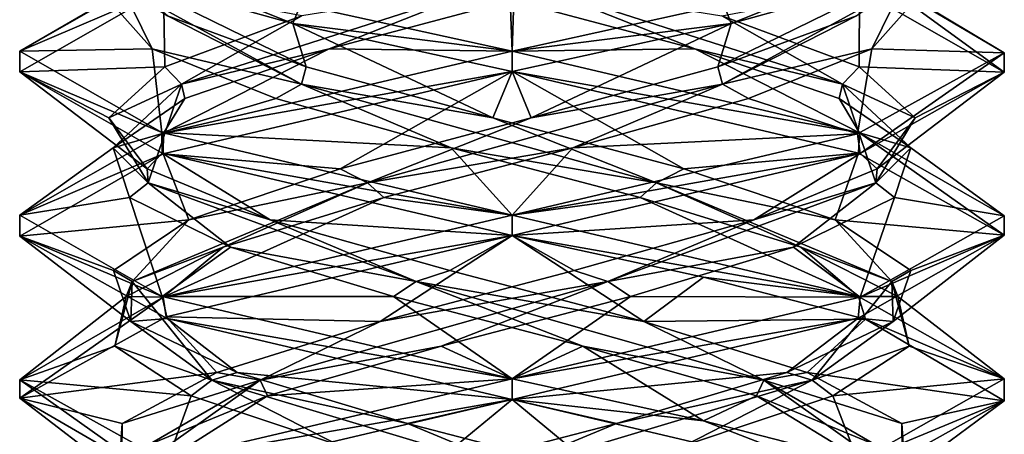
# Model space of a CAD drawing. Header units: millimetres. Extents: x -18.9 to 18.9, y -8.8 to 39.
# Tile 329 of 332: x 8.5 to 11.5, y 35.3 to 36.6. Entities that reach past the tile are written whole.
import ezdxf

# ---------------------------------------------------------------- set-up
doc = ezdxf.new("R2010")
doc.units = ezdxf.units.MM
doc.header["$LTSCALE"] = 41.718519
for name, color, linetype in [('1853', 7, 'CONTINUOUS'), ('1919', 7, 'CONTINUOUS'), ('1920', 7, 'CONTINUOUS'), ('1921', 7, 'CONTINUOUS'), ('1922', 7, 'CONTINUOUS'), ('1923', 7, 'CONTINUOUS'), ('1924', 7, 'CONTINUOUS'), ('1925', 7, 'CONTINUOUS'), ('1926', 7, 'CONTINUOUS'), ('1927', 7, 'CONTINUOUS'), ('1928', 7, 'CONTINUOUS'), ('1929', 7, 'CONTINUOUS'), ('1930', 7, 'CONTINUOUS'), ('2008', 7, 'CONTINUOUS')]:
    doc.layers.add(name, color=color, linetype=linetype)

msp = doc.modelspace()

# ---------------------------------------------------------------- linework, layer by layer
at = {"layer": '1853', "color": 7, "linetype": 'Continuous'}
for points in [[(8.7626, 36.7312, 7.4509), (8.8004, 36.7808, 7.403), (9.2907, 36.5844, 7.0131), (8.7626, 36.7312, 7.4509)], [(8.8004, 36.7808, 7.403), (9.3142, 36.6413, 7.0017), (9.2907, 36.5844, 7.0131), (8.8004, 36.7808, 7.403)], [(8.4586, 36.4999, 8.3559), (8.897, 36.6872, 9.416), (8.8916, 36.7481, 9.4106), (8.4586, 36.4999, 8.3559)], [(8.4586, 36.437, 8.3539), (8.897, 36.6872, 9.416), (8.4586, 36.4999, 8.3559), (8.4586, 36.437, 8.3539)], [(9.3142, 36.6413, 7.0017), (9.9586, 36.5, 6.8562), (9.2907, 36.5844, 7.0131), (9.3142, 36.6413, 7.0017)], [(9.2907, 36.5844, 7.0131), (9.9586, 36.5, 6.8562), (9.9586, 36.4375, 6.8562), (9.2907, 36.5844, 7.0131)], [(8.8916, 36.2519, 7.302), (8.4586, 36.437, 8.3539), (8.4586, 36.4999, 8.3559), (8.8916, 36.2519, 7.302)], [(9.9586, 36.4375, 9.8562), (9.9586, 36.5, 9.8562), (8.897, 36.2497, 9.416), (9.9586, 36.4375, 9.8562)], [(8.8924, 36.1891, 7.3011), (8.4586, 36.437, 8.3539), (8.8916, 36.2519, 7.302), (8.8924, 36.1891, 7.3011)], [(8.8955, 36.1868, 9.4145), (9.9586, 36.4375, 9.8562), (8.897, 36.2497, 9.416), (8.8955, 36.1868, 9.4145)], [(8.4586, 35.9995, 8.3539), (8.8955, 36.1868, 9.4145), (8.897, 36.2497, 9.416), (8.4586, 35.9995, 8.3539)], [(9.9586, 36, 6.8562), (8.8924, 36.1891, 7.3011), (8.8916, 36.2519, 7.302), (9.9586, 36, 6.8562)], [(8.4586, 35.9352, 8.3453), (8.8955, 36.1868, 9.4145), (8.4586, 35.9995, 8.3539), (8.4586, 35.9352, 8.3453)], [(9.9586, 35.9375, 6.8562), (8.8924, 36.1891, 7.3011), (9.9586, 36, 6.8562), (9.9586, 35.9375, 6.8562)], [(9.9586, 35.9375, 9.8562), (9.9586, 36, 9.8562), (8.8955, 35.7493, 9.4145), (9.9586, 35.9375, 9.8562)], [(8.8924, 35.7516, 7.3011), (8.4586, 35.9352, 8.3453), (8.4586, 35.9995, 8.3539), (8.8924, 35.7516, 7.3011)], [(8.9077, 35.6846, 7.2859), (8.4586, 35.9352, 8.3453), (8.8924, 35.7516, 7.3011), (8.9077, 35.6846, 7.2859)], [(8.9052, 35.6897, 9.4241), (9.9586, 35.9375, 9.8562), (8.8955, 35.7493, 9.4145), (8.9052, 35.6897, 9.4241)], [(8.4586, 35.4977, 8.3453), (8.4587, 35.4414, 8.3748), (8.8955, 35.7493, 9.4145), (8.4586, 35.4977, 8.3453)], [(8.4587, 35.4414, 8.3748), (8.9052, 35.6897, 9.4241), (8.8955, 35.7493, 9.4145), (8.4587, 35.4414, 8.3748)], [(9.9586, 35.5, 6.8562), (8.9077, 35.6846, 7.2859), (8.8924, 35.7516, 7.3011), (9.9586, 35.5, 6.8562)], [(9.9586, 35.4375, 6.8562), (8.9077, 35.6846, 7.2859), (9.9586, 35.5, 6.8562), (9.9586, 35.4375, 6.8562)], [(8.8929, 35.189, 7.3006), (8.4587, 35.4414, 8.3748), (8.4586, 35.4977, 8.3453), (8.8929, 35.189, 7.3006)], [(8.9077, 35.2471, 7.2859), (8.8929, 35.189, 7.3006), (8.4586, 35.4977, 8.3453), (8.9077, 35.2471, 7.2859)], [(9.9586, 35.4375, 9.8562), (9.9586, 35.5, 9.8562), (8.9052, 35.2522, 9.4241), (9.9586, 35.4375, 9.8562)], [(8.8929, 35.186, 9.4119), (9.9586, 35.4375, 9.8562), (8.9052, 35.2522, 9.4241), (8.8929, 35.186, 9.4119)]]:
    msp.add_3dface(points, dxfattribs=at)
at = {"layer": '1919', "color": 7, "linetype": 'Continuous'}
for points in [[(8.4586, 36.4999, 8.3559), (8.8916, 36.7481, 9.4106), (8.7292, 36.6576, 8.3615), (8.4586, 36.4999, 8.3559)], [(8.8627, 36.5065, 7.7991), (8.4586, 36.4999, 8.3559), (8.7292, 36.6576, 8.3615), (8.8627, 36.5065, 7.7991)], [(8.8916, 36.2519, 7.302), (8.4586, 36.4999, 8.3559), (8.8627, 36.5065, 7.7991), (8.8916, 36.2519, 7.302)], [(9.2385, 36.3555, 7.3598), (8.8916, 36.2519, 7.302), (8.8627, 36.5065, 7.7991), (9.2385, 36.3555, 7.3598)], [(9.7735, 36.2044, 7.1409), (8.8916, 36.2519, 7.302), (9.2385, 36.3555, 7.3598), (9.7735, 36.2044, 7.1409)], [(9.9586, 36, 6.8562), (8.8916, 36.2519, 7.302), (9.7735, 36.2044, 7.1409), (9.9586, 36, 6.8562)], [(10.3494, 36.0533, 7.1906), (9.9586, 36, 6.8562), (9.7735, 36.2044, 7.1409), (10.3494, 36.0533, 7.1906)], [(11.014, 35.7516, 7.2904), (9.9586, 36, 6.8562), (10.3494, 36.0533, 7.1906), (11.014, 35.7516, 7.2904)], [(10.8389, 35.9022, 7.4981), (11.014, 35.7516, 7.2904), (10.3494, 36.0533, 7.1906), (10.8389, 35.9022, 7.4981)], [(11.1338, 35.7511, 7.9953), (11.014, 35.7516, 7.2904), (10.8389, 35.9022, 7.4981), (11.1338, 35.7511, 7.9953)], [(11.4586, 35.5009, 8.3521), (11.014, 35.7516, 7.2904), (11.1338, 35.7511, 7.9953), (11.4586, 35.5009, 8.3521)], [(11.1688, 35.6, 8.5722), (11.4586, 35.5009, 8.3521), (11.1338, 35.7511, 7.9953), (11.1688, 35.6, 8.5722)], [(10.9363, 35.4489, 9.1015), (11.4586, 35.5009, 8.3521), (11.1688, 35.6, 8.5722), (10.9363, 35.4489, 9.1015)], [(11.0134, 35.2482, 9.4227), (11.4586, 35.5009, 8.3521), (10.9363, 35.4489, 9.1015), (11.0134, 35.2482, 9.4227)], [(10.4876, 35.2979, 9.4659), (11.0134, 35.2482, 9.4227), (10.9363, 35.4489, 9.1015), (10.4876, 35.2979, 9.4659)]]:
    msp.add_3dface(points, dxfattribs=at)
at = {"layer": '1920', "color": 7, "linetype": 'Continuous'}
for points in [[(8.8627, 36.5065, 7.7991), (8.7292, 36.6576, 8.3615), (8.7673, 36.7002, 8.2868), (8.8627, 36.5065, 7.7991)], [(8.8627, 36.5065, 7.7991), (8.7673, 36.7002, 8.2868), (9.3174, 36.3993, 7.3498), (8.8627, 36.5065, 7.7991)], [(9.3174, 36.3993, 7.3498), (8.7673, 36.7002, 8.2868), (8.9089, 36.607, 7.7164), (9.3174, 36.3993, 7.3498)], [(9.3313, 36.4517, 7.299), (9.3174, 36.3993, 7.3498), (8.9089, 36.607, 7.7164), (9.3313, 36.4517, 7.299)], [(9.2385, 36.3555, 7.3598), (8.8627, 36.5065, 7.7991), (9.3174, 36.3993, 7.3498), (9.2385, 36.3555, 7.3598)], [(9.9001, 36.2964, 7.1283), (9.3174, 36.3993, 7.3498), (9.3313, 36.4517, 7.299), (9.9001, 36.2964, 7.1283)], [(9.7735, 36.2044, 7.1409), (9.2385, 36.3555, 7.3598), (9.3174, 36.3993, 7.3498), (9.7735, 36.2044, 7.1409)], [(9.7735, 36.2044, 7.1409), (9.3174, 36.3993, 7.3498), (10.3992, 36.0984, 7.2473), (9.7735, 36.2044, 7.1409)], [(10.3992, 36.0984, 7.2473), (9.3174, 36.3993, 7.3498), (9.9001, 36.2964, 7.1283), (10.3992, 36.0984, 7.2473)], [(10.4826, 36.1411, 7.2441), (10.3992, 36.0984, 7.2473), (9.9001, 36.2964, 7.1283), (10.4826, 36.1411, 7.2441)], [(10.3494, 36.0533, 7.1906), (9.7735, 36.2044, 7.1409), (10.3992, 36.0984, 7.2473), (10.3494, 36.0533, 7.1906)], [(10.9428, 35.9858, 7.6195), (10.3992, 36.0984, 7.2473), (10.4826, 36.1411, 7.2441), (10.9428, 35.9858, 7.6195)], [(10.8389, 35.9022, 7.4981), (10.3494, 36.0533, 7.1906), (10.3992, 36.0984, 7.2473), (10.8389, 35.9022, 7.4981)], [(10.8389, 35.9022, 7.4981), (10.3992, 36.0984, 7.2473), (11.1156, 35.7974, 8.0642), (10.8389, 35.9022, 7.4981)], [(11.1156, 35.7974, 8.0642), (10.3992, 36.0984, 7.2473), (10.9428, 35.9858, 7.6195), (11.1156, 35.7974, 8.0642)], [(11.1733, 35.8305, 8.1668), (11.1156, 35.7974, 8.0642), (10.9428, 35.9858, 7.6195), (11.1733, 35.8305, 8.1668)], [(11.1338, 35.7511, 7.9953), (10.8389, 35.9022, 7.4981), (11.1156, 35.7974, 8.0642), (11.1338, 35.7511, 7.9953)], [(11.1203, 35.6752, 8.7583), (11.1156, 35.7974, 8.0642), (11.1733, 35.8305, 8.1668), (11.1203, 35.6752, 8.7583)], [(11.1688, 35.6, 8.5722), (11.1156, 35.7974, 8.0642), (10.8727, 35.4965, 9.1233), (11.1688, 35.6, 8.5722)], [(10.8727, 35.4965, 9.1233), (11.1156, 35.7974, 8.0642), (11.1203, 35.6752, 8.7583), (10.8727, 35.4965, 9.1233)], [(11.1688, 35.6, 8.5722), (11.1338, 35.7511, 7.9953), (11.1156, 35.7974, 8.0642), (11.1688, 35.6, 8.5722)], [(10.7963, 35.5199, 9.256), (10.8727, 35.4965, 9.1233), (11.1203, 35.6752, 8.7583), (10.7963, 35.5199, 9.256)], [(10.9363, 35.4489, 9.1015), (11.1688, 35.6, 8.5722), (10.8727, 35.4965, 9.1233), (10.9363, 35.4489, 9.1015)], [(10.4876, 35.2979, 9.4659), (10.8727, 35.4965, 9.1233), (9.8719, 35.1956, 9.5464), (10.4876, 35.2979, 9.4659)], [(9.8719, 35.1956, 9.5464), (10.8727, 35.4965, 9.1233), (10.2767, 35.3646, 9.5437), (9.8719, 35.1956, 9.5464)], [(10.2767, 35.3646, 9.5437), (10.8727, 35.4965, 9.1233), (10.7963, 35.5199, 9.256), (10.2767, 35.3646, 9.5437)], [(10.4876, 35.2979, 9.4659), (10.9363, 35.4489, 9.1015), (10.8727, 35.4965, 9.1233), (10.4876, 35.2979, 9.4659)], [(9.683, 35.2093, 9.5543), (9.8719, 35.1956, 9.5464), (10.2767, 35.3646, 9.5437), (9.683, 35.2093, 9.5543)]]:
    msp.add_3dface(points, dxfattribs=at)
at = {"layer": '1921', "color": 7, "linetype": 'Continuous'}
for points in [[(8.7626, 36.7312, 7.4509), (9.2907, 36.5844, 7.0131), (9.3313, 36.4517, 7.299), (8.7626, 36.7312, 7.4509)], [(8.7626, 36.7312, 7.4509), (9.3313, 36.4517, 7.299), (8.9089, 36.607, 7.7164), (8.7626, 36.7312, 7.4509)], [(9.2907, 36.5844, 7.0131), (9.9586, 36.4375, 6.8562), (9.9001, 36.2964, 7.1283), (9.2907, 36.5844, 7.0131)], [(9.2907, 36.5844, 7.0131), (9.9001, 36.2964, 7.1283), (9.3313, 36.4517, 7.299), (9.2907, 36.5844, 7.0131)], [(9.9586, 36.4375, 6.8562), (10.4826, 36.1411, 7.2441), (9.9001, 36.2964, 7.1283), (9.9586, 36.4375, 6.8562)], [(10.4826, 36.1411, 7.2441), (9.9586, 36.4375, 6.8562), (11.014, 36.1891, 7.2904), (10.4826, 36.1411, 7.2441)], [(10.9428, 35.9858, 7.6195), (10.4826, 36.1411, 7.2441), (11.014, 36.1891, 7.2904), (10.9428, 35.9858, 7.6195)], [(11.4586, 35.9384, 8.3521), (10.9428, 35.9858, 7.6195), (11.014, 36.1891, 7.2904), (11.4586, 35.9384, 8.3521)], [(11.1733, 35.8305, 8.1668), (10.9428, 35.9858, 7.6195), (11.4586, 35.9384, 8.3521), (11.1733, 35.8305, 8.1668)], [(11.0134, 35.6857, 9.4227), (11.1203, 35.6752, 8.7583), (11.4586, 35.9384, 8.3521), (11.0134, 35.6857, 9.4227)], [(11.1203, 35.6752, 8.7583), (11.1733, 35.8305, 8.1668), (11.4586, 35.9384, 8.3521), (11.1203, 35.6752, 8.7583)], [(9.9586, 35.4375, 9.8562), (10.7963, 35.5199, 9.256), (11.0134, 35.6857, 9.4227), (9.9586, 35.4375, 9.8562)], [(10.7963, 35.5199, 9.256), (11.1203, 35.6752, 8.7583), (11.0134, 35.6857, 9.4227), (10.7963, 35.5199, 9.256)], [(9.9586, 35.4375, 9.8562), (10.2767, 35.3646, 9.5437), (10.7963, 35.5199, 9.256), (9.9586, 35.4375, 9.8562)], [(9.9586, 35.4375, 9.8562), (8.8929, 35.186, 9.4119), (9.683, 35.2093, 9.5543), (9.9586, 35.4375, 9.8562)], [(9.9586, 35.4375, 9.8562), (9.683, 35.2093, 9.5543), (10.2767, 35.3646, 9.5437), (9.9586, 35.4375, 9.8562)]]:
    msp.add_3dface(points, dxfattribs=at)
at = {"layer": '1922', "color": 7, "linetype": 'Continuous'}
for points in [[(9.9586, 36.5, 6.8562), (9.3142, 36.6413, 7.0017), (9.9533, 36.6576, 7.1269), (9.9586, 36.5, 6.8562)], [(10.5157, 36.5065, 7.2604), (9.9586, 36.5, 6.8562), (9.9533, 36.6576, 7.1269), (10.5157, 36.5065, 7.2604)], [(9.9586, 36.5, 6.8562), (10.5157, 36.5065, 7.2604), (11.0177, 36.2504, 7.2941), (9.9586, 36.5, 6.8562)], [(10.5157, 36.5065, 7.2604), (10.955, 36.3555, 7.6361), (11.0177, 36.2504, 7.2941), (10.5157, 36.5065, 7.2604)], [(10.955, 36.3555, 7.6361), (11.1739, 36.2044, 8.1711), (11.0177, 36.2504, 7.2941), (10.955, 36.3555, 7.6361)], [(11.0177, 36.2504, 7.2941), (11.1739, 36.2044, 8.1711), (11.4585, 35.998, 8.3654), (11.0177, 36.2504, 7.2941)], [(11.1739, 36.2044, 8.1711), (11.1242, 36.0533, 8.747), (11.4585, 35.998, 8.3654), (11.1739, 36.2044, 8.1711)], [(11.1242, 36.0533, 8.747), (10.8167, 35.9022, 9.2365), (11.0189, 35.7499, 9.4172), (11.1242, 36.0533, 8.747)], [(11.4585, 35.998, 8.3654), (11.1242, 36.0533, 8.747), (11.0189, 35.7499, 9.4172), (11.4585, 35.998, 8.3654)], [(10.8167, 35.9022, 9.2365), (10.3196, 35.7511, 9.5314), (11.0189, 35.7499, 9.4172), (10.8167, 35.9022, 9.2365)], [(9.7426, 35.6, 9.5665), (9.9586, 35.5, 9.8562), (10.3196, 35.7511, 9.5314), (9.7426, 35.6, 9.5665)], [(10.3196, 35.7511, 9.5314), (9.9586, 35.5, 9.8562), (11.0189, 35.7499, 9.4172), (10.3196, 35.7511, 9.5314)], [(9.2133, 35.4489, 9.334), (9.9586, 35.5, 9.8562), (9.7426, 35.6, 9.5665), (9.2133, 35.4489, 9.334)], [(8.9052, 35.2522, 9.4241), (9.9586, 35.5, 9.8562), (9.2133, 35.4489, 9.334), (8.9052, 35.2522, 9.4241)], [(8.8489, 35.2979, 8.8853), (8.9052, 35.2522, 9.4241), (9.2133, 35.4489, 9.334), (8.8489, 35.2979, 8.8853)]]:
    msp.add_3dface(points, dxfattribs=at)
at = {"layer": '1923', "color": 7, "linetype": 'Continuous'}
for points in [[(10.5157, 36.5065, 7.2604), (9.9533, 36.6576, 7.1269), (10.0282, 36.7002, 7.165), (10.5157, 36.5065, 7.2604)], [(10.5157, 36.5065, 7.2604), (10.0282, 36.7002, 7.165), (10.9651, 36.3992, 7.7153), (10.5157, 36.5065, 7.2604)], [(10.9651, 36.3992, 7.7153), (10.0282, 36.7002, 7.165), (10.5984, 36.607, 7.3065), (10.9651, 36.3992, 7.7153)], [(11.0159, 36.4517, 7.729), (10.9651, 36.3992, 7.7153), (10.5984, 36.607, 7.3065), (11.0159, 36.4517, 7.729)], [(10.955, 36.3555, 7.6361), (10.5157, 36.5065, 7.2604), (10.9651, 36.3992, 7.7153), (10.955, 36.3555, 7.6361)], [(11.1866, 36.2964, 8.2978), (10.9651, 36.3992, 7.7153), (11.0159, 36.4517, 7.729), (11.1866, 36.2964, 8.2978)], [(11.1739, 36.2044, 8.1711), (10.955, 36.3555, 7.6361), (10.9651, 36.3992, 7.7153), (11.1739, 36.2044, 8.1711)], [(11.1739, 36.2044, 8.1711), (10.9651, 36.3992, 7.7153), (11.0675, 36.0983, 8.797), (11.1739, 36.2044, 8.1711)], [(11.0675, 36.0983, 8.797), (10.9651, 36.3992, 7.7153), (11.1866, 36.2964, 8.2978), (11.0675, 36.0983, 8.797)], [(11.0707, 36.1411, 8.8802), (11.0675, 36.0983, 8.797), (11.1866, 36.2964, 8.2978), (11.0707, 36.1411, 8.8802)], [(11.1242, 36.0533, 8.747), (11.1739, 36.2044, 8.1711), (11.0675, 36.0983, 8.797), (11.1242, 36.0533, 8.747)], [(10.6953, 35.9858, 9.3404), (11.0675, 36.0983, 8.797), (11.0707, 36.1411, 8.8802), (10.6953, 35.9858, 9.3404)], [(10.8167, 35.9022, 9.2365), (11.0675, 36.0983, 8.797), (10.2504, 35.7974, 9.5133), (10.8167, 35.9022, 9.2365)], [(10.2504, 35.7974, 9.5133), (11.0675, 36.0983, 8.797), (10.6953, 35.9858, 9.3404), (10.2504, 35.7974, 9.5133)], [(10.8167, 35.9022, 9.2365), (11.1242, 36.0533, 8.747), (11.0675, 36.0983, 8.797), (10.8167, 35.9022, 9.2365)], [(10.148, 35.8305, 9.5709), (10.2504, 35.7974, 9.5133), (10.6953, 35.9858, 9.3404), (10.148, 35.8305, 9.5709)], [(10.3196, 35.7511, 9.5314), (10.8167, 35.9022, 9.2365), (10.2504, 35.7974, 9.5133), (10.3196, 35.7511, 9.5314)], [(9.5565, 35.6752, 9.518), (10.2504, 35.7974, 9.5133), (10.148, 35.8305, 9.5709), (9.5565, 35.6752, 9.518)], [(9.7426, 35.6, 9.5665), (10.2504, 35.7974, 9.5133), (9.1914, 35.4965, 9.2702), (9.7426, 35.6, 9.5665)], [(9.1914, 35.4965, 9.2702), (10.2504, 35.7974, 9.5133), (9.5565, 35.6752, 9.518), (9.1914, 35.4965, 9.2702)], [(9.7426, 35.6, 9.5665), (10.3196, 35.7511, 9.5314), (10.2504, 35.7974, 9.5133), (9.7426, 35.6, 9.5665)], [(9.0588, 35.5199, 9.1939), (9.1914, 35.4965, 9.2702), (9.5565, 35.6752, 9.518), (9.0588, 35.5199, 9.1939)], [(9.2133, 35.4489, 9.334), (9.7426, 35.6, 9.5665), (9.1914, 35.4965, 9.2702), (9.2133, 35.4489, 9.334)], [(8.8489, 35.2979, 8.8853), (9.1914, 35.4965, 9.2702), (8.7685, 35.1956, 8.2694), (8.8489, 35.2979, 8.8853)], [(8.7685, 35.1956, 8.2694), (9.1914, 35.4965, 9.2702), (8.7711, 35.3646, 8.6744), (8.7685, 35.1956, 8.2694)], [(8.7711, 35.3646, 8.6744), (9.1914, 35.4965, 9.2702), (9.0588, 35.5199, 9.1939), (8.7711, 35.3646, 8.6744)], [(8.8489, 35.2979, 8.8853), (9.2133, 35.4489, 9.334), (9.1914, 35.4965, 9.2702), (8.8489, 35.2979, 8.8853)], [(8.7605, 35.2093, 8.0806), (8.7685, 35.1956, 8.2694), (8.7711, 35.3646, 8.6744), (8.7605, 35.2093, 8.0806)]]:
    msp.add_3dface(points, dxfattribs=at)
at = {"layer": '1924', "color": 7, "linetype": 'Continuous'}
for points in [[(11.0159, 36.4517, 7.729), (10.5984, 36.607, 7.3065), (11.0177, 36.6879, 7.2941), (11.0159, 36.4517, 7.729)], [(11.4585, 36.4355, 8.3654), (11.0159, 36.4517, 7.729), (11.0177, 36.6879, 7.2941), (11.4585, 36.4355, 8.3654)], [(11.1866, 36.2964, 8.2978), (11.0159, 36.4517, 7.729), (11.4585, 36.4355, 8.3654), (11.1866, 36.2964, 8.2978)], [(11.0189, 36.1874, 9.4172), (11.0707, 36.1411, 8.8802), (11.4585, 36.4355, 8.3654), (11.0189, 36.1874, 9.4172)], [(11.0707, 36.1411, 8.8802), (11.1866, 36.2964, 8.2978), (11.4585, 36.4355, 8.3654), (11.0707, 36.1411, 8.8802)], [(9.9586, 35.9375, 9.8562), (10.6953, 35.9858, 9.3404), (11.0189, 36.1874, 9.4172), (9.9586, 35.9375, 9.8562)], [(10.6953, 35.9858, 9.3404), (11.0707, 36.1411, 8.8802), (11.0189, 36.1874, 9.4172), (10.6953, 35.9858, 9.3404)], [(9.9586, 35.9375, 9.8562), (10.148, 35.8305, 9.5709), (10.6953, 35.9858, 9.3404), (9.9586, 35.9375, 9.8562)], [(9.9586, 35.9375, 9.8562), (8.9052, 35.6897, 9.4241), (9.5565, 35.6752, 9.518), (9.9586, 35.9375, 9.8562)], [(9.9586, 35.9375, 9.8562), (9.5565, 35.6752, 9.518), (10.148, 35.8305, 9.5709), (9.9586, 35.9375, 9.8562)], [(8.9052, 35.6897, 9.4241), (8.4587, 35.4414, 8.3748), (9.0588, 35.5199, 9.1939), (8.9052, 35.6897, 9.4241)], [(8.9052, 35.6897, 9.4241), (9.0588, 35.5199, 9.1939), (9.5565, 35.6752, 9.518), (8.9052, 35.6897, 9.4241)], [(8.4587, 35.4414, 8.3748), (8.7711, 35.3646, 8.6744), (9.0588, 35.5199, 9.1939), (8.4587, 35.4414, 8.3748)], [(8.4587, 35.4414, 8.3748), (8.8929, 35.189, 7.3006), (8.7605, 35.2093, 8.0806), (8.4587, 35.4414, 8.3748)], [(8.4587, 35.4414, 8.3748), (8.7605, 35.2093, 8.0806), (8.7711, 35.3646, 8.6744), (8.4587, 35.4414, 8.3748)]]:
    msp.add_3dface(points, dxfattribs=at)
at = {"layer": '1925', "color": 7, "linetype": 'Continuous'}
for points in [[(11.4584, 36.4945, 8.3819), (11.032, 36.7462, 7.3085), (11.1879, 36.6576, 8.351), (11.4584, 36.4945, 8.3819)], [(11.0545, 36.5065, 8.9134), (11.4584, 36.4945, 8.3819), (11.1879, 36.6576, 8.351), (11.0545, 36.5065, 8.9134)], [(10.6787, 36.3555, 9.3526), (11.0111, 36.2476, 9.425), (11.0545, 36.5065, 8.9134), (10.6787, 36.3555, 9.3526)], [(11.0111, 36.2476, 9.425), (11.4584, 36.4945, 8.3819), (11.0545, 36.5065, 8.9134), (11.0111, 36.2476, 9.425)], [(10.1437, 36.2044, 9.5716), (11.0111, 36.2476, 9.425), (10.6787, 36.3555, 9.3526), (10.1437, 36.2044, 9.5716)], [(9.9586, 36, 9.8562), (11.0111, 36.2476, 9.425), (10.1437, 36.2044, 9.5716), (9.9586, 36, 9.8562)], [(9.5678, 36.0533, 9.5218), (9.9586, 36, 9.8562), (10.1437, 36.2044, 9.5716), (9.5678, 36.0533, 9.5218)], [(8.8955, 35.7493, 9.4145), (9.9586, 36, 9.8562), (9.5678, 36.0533, 9.5218), (8.8955, 35.7493, 9.4145)], [(9.0783, 35.9022, 9.2144), (8.8955, 35.7493, 9.4145), (9.5678, 36.0533, 9.5218), (9.0783, 35.9022, 9.2144)], [(8.7834, 35.7511, 8.7172), (8.8955, 35.7493, 9.4145), (9.0783, 35.9022, 9.2144), (8.7834, 35.7511, 8.7172)], [(8.4586, 35.4977, 8.3453), (8.8955, 35.7493, 9.4145), (8.7834, 35.7511, 8.7172), (8.4586, 35.4977, 8.3453)], [(8.7483, 35.6, 8.1402), (8.4586, 35.4977, 8.3453), (8.7834, 35.7511, 8.7172), (8.7483, 35.6, 8.1402)], [(8.9808, 35.4489, 7.611), (8.4586, 35.4977, 8.3453), (8.7483, 35.6, 8.1402), (8.9808, 35.4489, 7.611)], [(8.9077, 35.2471, 7.2859), (8.4586, 35.4977, 8.3453), (8.9808, 35.4489, 7.611), (8.9077, 35.2471, 7.2859)], [(9.4295, 35.2979, 7.2465), (8.9077, 35.2471, 7.2859), (8.9808, 35.4489, 7.611), (9.4295, 35.2979, 7.2465)]]:
    msp.add_3dface(points, dxfattribs=at)
at = {"layer": '1926', "color": 7, "linetype": 'Continuous'}
for points in [[(11.0545, 36.5065, 8.9134), (11.1498, 36.7002, 8.4256), (10.5997, 36.3993, 9.3627), (11.0545, 36.5065, 8.9134)], [(10.5997, 36.3993, 9.3627), (11.1498, 36.7002, 8.4256), (11.0083, 36.607, 8.9961), (10.5997, 36.3993, 9.3627)], [(11.0545, 36.5065, 8.9134), (11.1879, 36.6576, 8.351), (11.1498, 36.7002, 8.4256), (11.0545, 36.5065, 8.9134)], [(10.5859, 36.4517, 9.4135), (10.5997, 36.3993, 9.3627), (11.0083, 36.607, 8.9961), (10.5859, 36.4517, 9.4135)], [(10.6787, 36.3555, 9.3526), (11.0545, 36.5065, 8.9134), (10.5997, 36.3993, 9.3627), (10.6787, 36.3555, 9.3526)], [(10.017, 36.2964, 9.5842), (10.5997, 36.3993, 9.3627), (10.5859, 36.4517, 9.4135), (10.017, 36.2964, 9.5842)], [(10.1437, 36.2044, 9.5716), (10.5997, 36.3993, 9.3627), (9.518, 36.0984, 9.4652), (10.1437, 36.2044, 9.5716)], [(9.518, 36.0984, 9.4652), (10.5997, 36.3993, 9.3627), (10.017, 36.2964, 9.5842), (9.518, 36.0984, 9.4652)], [(10.1437, 36.2044, 9.5716), (10.6787, 36.3555, 9.3526), (10.5997, 36.3993, 9.3627), (10.1437, 36.2044, 9.5716)], [(9.4346, 36.1411, 9.4683), (9.518, 36.0984, 9.4652), (10.017, 36.2964, 9.5842), (9.4346, 36.1411, 9.4683)], [(9.5678, 36.0533, 9.5218), (10.1437, 36.2044, 9.5716), (9.518, 36.0984, 9.4652), (9.5678, 36.0533, 9.5218)], [(8.9744, 35.9858, 9.093), (9.518, 36.0984, 9.4652), (9.4346, 36.1411, 9.4683), (8.9744, 35.9858, 9.093)], [(9.0783, 35.9022, 9.2144), (9.518, 36.0984, 9.4652), (8.8016, 35.7974, 8.6483), (9.0783, 35.9022, 9.2144)], [(8.8016, 35.7974, 8.6483), (9.518, 36.0984, 9.4652), (8.9744, 35.9858, 9.093), (8.8016, 35.7974, 8.6483)], [(9.0783, 35.9022, 9.2144), (9.5678, 36.0533, 9.5218), (9.518, 36.0984, 9.4652), (9.0783, 35.9022, 9.2144)], [(8.7439, 35.8305, 8.5456), (8.8016, 35.7974, 8.6483), (8.9744, 35.9858, 9.093), (8.7439, 35.8305, 8.5456)], [(8.7834, 35.7511, 8.7172), (9.0783, 35.9022, 9.2144), (8.8016, 35.7974, 8.6483), (8.7834, 35.7511, 8.7172)], [(8.7968, 35.6752, 7.9541), (8.8016, 35.7974, 8.6483), (8.7439, 35.8305, 8.5456), (8.7968, 35.6752, 7.9541)], [(8.7483, 35.6, 8.1402), (8.7834, 35.7511, 8.7172), (8.8016, 35.7974, 8.6483), (8.7483, 35.6, 8.1402)], [(8.7483, 35.6, 8.1402), (8.8016, 35.7974, 8.6483), (9.0445, 35.4965, 7.5892), (8.7483, 35.6, 8.1402)], [(9.0445, 35.4965, 7.5892), (8.8016, 35.7974, 8.6483), (8.7968, 35.6752, 7.9541), (9.0445, 35.4965, 7.5892)], [(9.1209, 35.5199, 7.4565), (9.0445, 35.4965, 7.5892), (8.7968, 35.6752, 7.9541), (9.1209, 35.5199, 7.4565)], [(8.9808, 35.4489, 7.611), (8.7483, 35.6, 8.1402), (9.0445, 35.4965, 7.5892), (8.9808, 35.4489, 7.611)], [(9.4295, 35.2979, 7.2465), (8.9808, 35.4489, 7.611), (9.0445, 35.4965, 7.5892), (9.4295, 35.2979, 7.2465)], [(9.6404, 35.3646, 7.1688), (9.0445, 35.4965, 7.5892), (9.1209, 35.5199, 7.4565), (9.6404, 35.3646, 7.1688)], [(9.4295, 35.2979, 7.2465), (9.0445, 35.4965, 7.5892), (10.0453, 35.1956, 7.1661), (9.4295, 35.2979, 7.2465)], [(10.0453, 35.1956, 7.1661), (9.0445, 35.4965, 7.5892), (9.6404, 35.3646, 7.1688), (10.0453, 35.1956, 7.1661)], [(10.2342, 35.2093, 7.1582), (10.0453, 35.1956, 7.1661), (9.6404, 35.3646, 7.1688), (10.2342, 35.2093, 7.1582)]]:
    msp.add_3dface(points, dxfattribs=at)
at = {"layer": '1927', "color": 7, "linetype": 'Continuous'}
for points in [[(10.5859, 36.4517, 9.4135), (11.0083, 36.607, 8.9961), (11.1545, 36.7312, 9.2617), (10.5859, 36.4517, 9.4135)], [(10.6263, 36.5844, 9.6994), (10.5859, 36.4517, 9.4135), (11.1545, 36.7312, 9.2617), (10.6263, 36.5844, 9.6994)], [(9.9586, 36.4375, 9.8562), (10.017, 36.2964, 9.5842), (10.6263, 36.5844, 9.6994), (9.9586, 36.4375, 9.8562)], [(10.017, 36.2964, 9.5842), (10.5859, 36.4517, 9.4135), (10.6263, 36.5844, 9.6994), (10.017, 36.2964, 9.5842)], [(9.9586, 36.4375, 9.8562), (8.8955, 36.1868, 9.4145), (9.4346, 36.1411, 9.4683), (9.9586, 36.4375, 9.8562)], [(9.9586, 36.4375, 9.8562), (9.4346, 36.1411, 9.4683), (10.017, 36.2964, 9.5842), (9.9586, 36.4375, 9.8562)], [(8.8955, 36.1868, 9.4145), (8.4586, 35.9352, 8.3453), (8.9744, 35.9858, 9.093), (8.8955, 36.1868, 9.4145)], [(8.8955, 36.1868, 9.4145), (8.9744, 35.9858, 9.093), (9.4346, 36.1411, 9.4683), (8.8955, 36.1868, 9.4145)], [(8.4586, 35.9352, 8.3453), (8.7439, 35.8305, 8.5456), (8.9744, 35.9858, 9.093), (8.4586, 35.9352, 8.3453)], [(8.4586, 35.9352, 8.3453), (8.9077, 35.6846, 7.2859), (8.7968, 35.6752, 7.9541), (8.4586, 35.9352, 8.3453)], [(8.4586, 35.9352, 8.3453), (8.7968, 35.6752, 7.9541), (8.7439, 35.8305, 8.5456), (8.4586, 35.9352, 8.3453)], [(8.9077, 35.6846, 7.2859), (9.1209, 35.5199, 7.4565), (8.7968, 35.6752, 7.9541), (8.9077, 35.6846, 7.2859)], [(8.9077, 35.6846, 7.2859), (9.9586, 35.4375, 6.8562), (9.1209, 35.5199, 7.4565), (8.9077, 35.6846, 7.2859)], [(9.9586, 35.4375, 6.8562), (9.6404, 35.3646, 7.1688), (9.1209, 35.5199, 7.4565), (9.9586, 35.4375, 6.8562)], [(9.9586, 35.4375, 6.8562), (10.2342, 35.2093, 7.1582), (9.6404, 35.3646, 7.1688), (9.9586, 35.4375, 6.8562)], [(10.2342, 35.2093, 7.1582), (9.9586, 35.4375, 6.8562), (11.0199, 35.1873, 7.2962), (10.2342, 35.2093, 7.1582)]]:
    msp.add_3dface(points, dxfattribs=at)
at = {"layer": '1928', "color": 7, "linetype": 'Continuous'}
for points in [[(9.4014, 36.5065, 9.4521), (9.9586, 36.5, 9.8562), (9.9639, 36.6576, 9.5856), (9.4014, 36.5065, 9.4521)], [(9.9586, 36.5, 9.8562), (10.6043, 36.6417, 9.7101), (9.9639, 36.6576, 9.5856), (9.9586, 36.5, 9.8562)], [(8.897, 36.2497, 9.416), (9.9586, 36.5, 9.8562), (9.4014, 36.5065, 9.4521), (8.897, 36.2497, 9.416)], [(8.9622, 36.3555, 9.0763), (8.897, 36.2497, 9.416), (9.4014, 36.5065, 9.4521), (8.9622, 36.3555, 9.0763)], [(8.7432, 36.2044, 8.5414), (8.897, 36.2497, 9.416), (8.9622, 36.3555, 9.0763), (8.7432, 36.2044, 8.5414)], [(8.4586, 35.9995, 8.3539), (8.897, 36.2497, 9.416), (8.7432, 36.2044, 8.5414), (8.4586, 35.9995, 8.3539)], [(8.793, 36.0533, 7.9655), (8.4586, 35.9995, 8.3539), (8.7432, 36.2044, 8.5414), (8.793, 36.0533, 7.9655)], [(8.8924, 35.7516, 7.3011), (8.4586, 35.9995, 8.3539), (8.793, 36.0533, 7.9655), (8.8924, 35.7516, 7.3011)], [(9.1004, 35.9022, 7.4759), (8.8924, 35.7516, 7.3011), (8.793, 36.0533, 7.9655), (9.1004, 35.9022, 7.4759)], [(9.5976, 35.7511, 7.1811), (8.8924, 35.7516, 7.3011), (9.1004, 35.9022, 7.4759), (9.5976, 35.7511, 7.1811)], [(9.9586, 35.5, 6.8562), (8.8924, 35.7516, 7.3011), (9.5976, 35.7511, 7.1811), (9.9586, 35.5, 6.8562)], [(10.1746, 35.6, 7.146), (9.9586, 35.5, 6.8562), (9.5976, 35.7511, 7.1811), (10.1746, 35.6, 7.146)], [(10.542, 35.3728, 6.9744), (9.9586, 35.5, 6.8562), (10.1746, 35.6, 7.146), (10.542, 35.3728, 6.9744)], [(10.7038, 35.4489, 7.3785), (10.542, 35.3728, 6.9744), (10.1746, 35.6, 7.146), (10.7038, 35.4489, 7.3785)], [(11.0361, 35.2449, 7.3127), (10.542, 35.3728, 6.9744), (10.7038, 35.4489, 7.3785), (11.0361, 35.2449, 7.3127)], [(11.0683, 35.2979, 7.8272), (11.0361, 35.2449, 7.3127), (10.7038, 35.4489, 7.3785), (11.0683, 35.2979, 7.8272)]]:
    msp.add_3dface(points, dxfattribs=at)
at = {"layer": '1929', "color": 7, "linetype": 'Continuous'}
for points in [[(9.4014, 36.5065, 9.4521), (9.8889, 36.7002, 9.5475), (8.952, 36.3992, 8.9972), (9.4014, 36.5065, 9.4521)], [(8.952, 36.3992, 8.9972), (9.8889, 36.7002, 9.5475), (9.3187, 36.607, 9.406), (8.952, 36.3992, 8.9972)], [(9.4014, 36.5065, 9.4521), (9.9639, 36.6576, 9.5856), (9.8889, 36.7002, 9.5475), (9.4014, 36.5065, 9.4521)], [(8.9013, 36.4517, 8.9835), (8.952, 36.3992, 8.9972), (9.3187, 36.607, 9.406), (8.9013, 36.4517, 8.9835)], [(8.9622, 36.3555, 9.0763), (9.4014, 36.5065, 9.4521), (8.952, 36.3992, 8.9972), (8.9622, 36.3555, 9.0763)], [(8.7306, 36.2964, 8.4147), (8.952, 36.3992, 8.9972), (8.9013, 36.4517, 8.9835), (8.7306, 36.2964, 8.4147)], [(8.8497, 36.0983, 7.9155), (8.952, 36.3992, 8.9972), (8.7306, 36.2964, 8.4147), (8.8497, 36.0983, 7.9155)], [(8.7432, 36.2044, 8.5414), (8.9622, 36.3555, 9.0763), (8.952, 36.3992, 8.9972), (8.7432, 36.2044, 8.5414)], [(8.7432, 36.2044, 8.5414), (8.952, 36.3992, 8.9972), (8.8497, 36.0983, 7.9155), (8.7432, 36.2044, 8.5414)], [(8.8465, 36.1411, 7.8322), (8.8497, 36.0983, 7.9155), (8.7306, 36.2964, 8.4147), (8.8465, 36.1411, 7.8322)], [(8.793, 36.0533, 7.9655), (8.7432, 36.2044, 8.5414), (8.8497, 36.0983, 7.9155), (8.793, 36.0533, 7.9655)], [(9.2219, 35.9858, 7.3721), (8.8497, 36.0983, 7.9155), (8.8465, 36.1411, 7.8322), (9.2219, 35.9858, 7.3721)], [(9.1004, 35.9022, 7.4759), (8.793, 36.0533, 7.9655), (8.8497, 36.0983, 7.9155), (9.1004, 35.9022, 7.4759)], [(9.1004, 35.9022, 7.4759), (8.8497, 36.0983, 7.9155), (9.6667, 35.7974, 7.1992), (9.1004, 35.9022, 7.4759)], [(9.6667, 35.7974, 7.1992), (8.8497, 36.0983, 7.9155), (9.2219, 35.9858, 7.3721), (9.6667, 35.7974, 7.1992)], [(9.7692, 35.8305, 7.1415), (9.6667, 35.7974, 7.1992), (9.2219, 35.9858, 7.3721), (9.7692, 35.8305, 7.1415)], [(9.5976, 35.7511, 7.1811), (9.1004, 35.9022, 7.4759), (9.6667, 35.7974, 7.1992), (9.5976, 35.7511, 7.1811)], [(10.3607, 35.6752, 7.1945), (9.6667, 35.7974, 7.1992), (9.7692, 35.8305, 7.1415), (10.3607, 35.6752, 7.1945)], [(10.1746, 35.6, 7.146), (9.5976, 35.7511, 7.1811), (9.6667, 35.7974, 7.1992), (10.1746, 35.6, 7.146)], [(10.1746, 35.6, 7.146), (9.6667, 35.7974, 7.1992), (10.7257, 35.4965, 7.4423), (10.1746, 35.6, 7.146)], [(10.7257, 35.4965, 7.4423), (9.6667, 35.7974, 7.1992), (10.3607, 35.6752, 7.1945), (10.7257, 35.4965, 7.4423)], [(10.8584, 35.5199, 7.5185), (10.7257, 35.4965, 7.4423), (10.3607, 35.6752, 7.1945), (10.8584, 35.5199, 7.5185)], [(10.7038, 35.4489, 7.3785), (10.1746, 35.6, 7.146), (10.7257, 35.4965, 7.4423), (10.7038, 35.4489, 7.3785)], [(11.0683, 35.2979, 7.8272), (10.7038, 35.4489, 7.3785), (10.7257, 35.4965, 7.4423), (11.0683, 35.2979, 7.8272)], [(11.1461, 35.3646, 8.0381), (10.7257, 35.4965, 7.4423), (10.8584, 35.5199, 7.5185), (11.1461, 35.3646, 8.0381)], [(11.0683, 35.2979, 7.8272), (10.7257, 35.4965, 7.4423), (11.1487, 35.1956, 8.4431), (11.0683, 35.2979, 7.8272)], [(11.1487, 35.1956, 8.4431), (10.7257, 35.4965, 7.4423), (11.1461, 35.3646, 8.0381), (11.1487, 35.1956, 8.4431)], [(11.1567, 35.2093, 8.6319), (11.1487, 35.1956, 8.4431), (11.1461, 35.3646, 8.0381), (11.1567, 35.2093, 8.6319)]]:
    msp.add_3dface(points, dxfattribs=at)
at = {"layer": '1930', "color": 7, "linetype": 'Continuous'}
for points in [[(8.897, 36.6872, 9.416), (8.4586, 36.437, 8.3539), (8.9013, 36.4517, 8.9835), (8.897, 36.6872, 9.416)], [(8.897, 36.6872, 9.416), (8.9013, 36.4517, 8.9835), (9.3187, 36.607, 9.406), (8.897, 36.6872, 9.416)], [(8.4586, 36.437, 8.3539), (8.7306, 36.2964, 8.4147), (8.9013, 36.4517, 8.9835), (8.4586, 36.437, 8.3539)], [(8.4586, 36.437, 8.3539), (8.8924, 36.1891, 7.3011), (8.8465, 36.1411, 7.8322), (8.4586, 36.437, 8.3539)], [(8.4586, 36.437, 8.3539), (8.8465, 36.1411, 7.8322), (8.7306, 36.2964, 8.4147), (8.4586, 36.437, 8.3539)], [(8.8924, 36.1891, 7.3011), (9.2219, 35.9858, 7.3721), (8.8465, 36.1411, 7.8322), (8.8924, 36.1891, 7.3011)], [(8.8924, 36.1891, 7.3011), (9.9586, 35.9375, 6.8562), (9.2219, 35.9858, 7.3721), (8.8924, 36.1891, 7.3011)], [(9.9586, 35.9375, 6.8562), (9.7692, 35.8305, 7.1415), (9.2219, 35.9858, 7.3721), (9.9586, 35.9375, 6.8562)], [(9.9586, 35.9375, 6.8562), (10.3607, 35.6752, 7.1945), (9.7692, 35.8305, 7.1415), (9.9586, 35.9375, 6.8562)], [(10.3607, 35.6752, 7.1945), (9.9586, 35.9375, 6.8562), (10.542, 35.8103, 6.9744), (10.3607, 35.6752, 7.1945)], [(11.0361, 35.6824, 7.3127), (10.3607, 35.6752, 7.1945), (10.542, 35.8103, 6.9744), (11.0361, 35.6824, 7.3127)], [(10.8584, 35.5199, 7.5185), (10.3607, 35.6752, 7.1945), (11.0361, 35.6824, 7.3127), (10.8584, 35.5199, 7.5185)], [(11.4585, 35.4334, 8.3756), (10.8584, 35.5199, 7.5185), (11.0361, 35.6824, 7.3127), (11.4585, 35.4334, 8.3756)], [(11.1461, 35.3646, 8.0381), (10.8584, 35.5199, 7.5185), (11.4585, 35.4334, 8.3756), (11.1461, 35.3646, 8.0381)], [(11.013, 35.1856, 9.4231), (11.1567, 35.2093, 8.6319), (11.4585, 35.4334, 8.3756), (11.013, 35.1856, 9.4231)], [(11.1567, 35.2093, 8.6319), (11.1461, 35.3646, 8.0381), (11.4585, 35.4334, 8.3756), (11.1567, 35.2093, 8.6319)]]:
    msp.add_3dface(points, dxfattribs=at)
at = {"layer": '2008', "color": 7, "linetype": 'Continuous'}
for points in [[(10.6263, 36.5844, 9.6994), (11.1242, 36.7833, 9.3003), (10.6043, 36.6417, 9.7101), (10.6263, 36.5844, 9.6994)], [(10.6263, 36.5844, 9.6994), (11.1545, 36.7312, 9.2617), (11.1242, 36.7833, 9.3003), (10.6263, 36.5844, 9.6994)], [(11.4585, 36.4355, 8.3654), (11.0177, 36.6879, 7.2941), (11.032, 36.7462, 7.3085), (11.4585, 36.4355, 8.3654)], [(11.4585, 36.4355, 8.3654), (11.032, 36.7462, 7.3085), (11.4584, 36.4945, 8.3819), (11.4585, 36.4355, 8.3654)], [(9.9586, 36.5, 9.8562), (10.6263, 36.5844, 9.6994), (10.6043, 36.6417, 9.7101), (9.9586, 36.5, 9.8562)], [(9.9586, 36.5, 9.8562), (9.9586, 36.4375, 9.8562), (10.6263, 36.5844, 9.6994), (9.9586, 36.5, 9.8562)], [(9.9586, 36.4375, 6.8562), (9.9586, 36.5, 6.8562), (11.0177, 36.2504, 7.2941), (9.9586, 36.4375, 6.8562)], [(11.0189, 36.1874, 9.4172), (11.4584, 36.4945, 8.3819), (11.0111, 36.2476, 9.425), (11.0189, 36.1874, 9.4172)], [(11.0189, 36.1874, 9.4172), (11.4585, 36.4355, 8.3654), (11.4584, 36.4945, 8.3819), (11.0189, 36.1874, 9.4172)], [(11.014, 36.1891, 7.2904), (9.9586, 36.4375, 6.8562), (11.0177, 36.2504, 7.2941), (11.014, 36.1891, 7.2904)], [(9.9586, 36, 9.8562), (11.0189, 36.1874, 9.4172), (11.0111, 36.2476, 9.425), (9.9586, 36, 9.8562)], [(11.4586, 35.9384, 8.3521), (11.014, 36.1891, 7.2904), (11.0177, 36.2504, 7.2941), (11.4586, 35.9384, 8.3521)], [(11.4586, 35.9384, 8.3521), (11.0177, 36.2504, 7.2941), (11.4585, 35.998, 8.3654), (11.4586, 35.9384, 8.3521)], [(9.9586, 36, 9.8562), (9.9586, 35.9375, 9.8562), (11.0189, 36.1874, 9.4172), (9.9586, 36, 9.8562)], [(9.9586, 35.9375, 6.8562), (9.9586, 36, 6.8562), (11.014, 35.7516, 7.2904), (9.9586, 35.9375, 6.8562)], [(11.4586, 35.9384, 8.3521), (11.4585, 35.998, 8.3654), (11.0189, 35.7499, 9.4172), (11.4586, 35.9384, 8.3521)], [(9.9586, 35.9375, 6.8562), (11.014, 35.7516, 7.2904), (10.542, 35.8103, 6.9744), (9.9586, 35.9375, 6.8562)], [(11.0134, 35.6857, 9.4227), (11.4586, 35.9384, 8.3521), (11.0189, 35.7499, 9.4172), (11.0134, 35.6857, 9.4227)], [(11.014, 35.7516, 7.2904), (11.0361, 35.6824, 7.3127), (10.542, 35.8103, 6.9744), (11.014, 35.7516, 7.2904)], [(9.9586, 35.5, 9.8562), (11.0134, 35.6857, 9.4227), (11.0189, 35.7499, 9.4172), (9.9586, 35.5, 9.8562)], [(11.014, 35.7516, 7.2904), (11.4586, 35.5009, 8.3521), (11.0361, 35.6824, 7.3127), (11.014, 35.7516, 7.2904)], [(9.9586, 35.5, 9.8562), (9.9586, 35.4375, 9.8562), (11.0134, 35.6857, 9.4227), (9.9586, 35.5, 9.8562)], [(11.4586, 35.5009, 8.3521), (11.4585, 35.4334, 8.3756), (11.0361, 35.6824, 7.3127), (11.4586, 35.5009, 8.3521)], [(9.9586, 35.4375, 6.8562), (9.9586, 35.5, 6.8562), (10.542, 35.3728, 6.9744), (9.9586, 35.4375, 6.8562)], [(11.4586, 35.5009, 8.3521), (11.0134, 35.2482, 9.4227), (11.4585, 35.4334, 8.3756), (11.4586, 35.5009, 8.3521)], [(11.0199, 35.1873, 7.2962), (9.9586, 35.4375, 6.8562), (10.542, 35.3728, 6.9744), (11.0199, 35.1873, 7.2962)], [(11.0134, 35.2482, 9.4227), (11.013, 35.1856, 9.4231), (11.4585, 35.4334, 8.3756), (11.0134, 35.2482, 9.4227)], [(11.0199, 35.1873, 7.2962), (10.542, 35.3728, 6.9744), (11.0361, 35.2449, 7.3127), (11.0199, 35.1873, 7.2962)]]:
    msp.add_3dface(points, dxfattribs=at)

doc.saveas('drawing.dxf')
